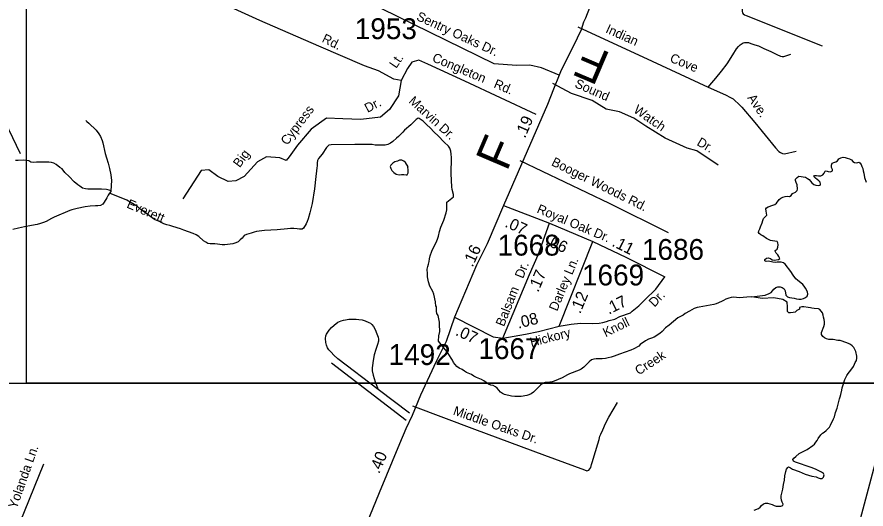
# Model space of a CAD drawing. Extents: x 1945482 to 2853149, y 66427 to 1015778.
# Drawn here: x 2335176 to 2341180, y 133113 to 136595 of the extents above; entities that cross this region are included whole.
import ezdxf

# ---------------------------------------------------------------- set-up
doc = ezdxf.new("R2010")
doc.units = 0
for name, color, linetype in [('Old_Level_10', 7, 'Continuous'), ('Old_Level_11', 7, 'Continuous'), ('Old_Level_17', 7, 'Continuous'), ('Old_Level_21', 7, 'Continuous'), ('Old_Level_22', 7, 'Continuous'), ('Old_Level_32', 7, 'Continuous'), ('Old_Level_35', 7, 'Continuous'), ('Old_Level_59', 7, 'Continuous'), ('Old_Level_60', 7, 'Continuous'), ('Old_Level_63', 7, 'Continuous'), ('Old_Level_8', 7, 'Continuous')]:
    doc.layers.add(name, color=color, linetype=linetype)

msp = doc.modelspace()

# ---------------------------------------------------------------- linework, layer by layer
at = {"layer": 'Old_Level_32'}
for p, q in [((2338616.3, 135260.8), (2338942.1, 135136.8)), ((2338942.1, 135136.8), (2339248.1, 135007)), ((2339009.6, 134406), (2339248.1, 135007))]:
    msp.add_line(p, q, dxfattribs=at)
for points in [[(2339402.5, 138467.4), (2339394.5, 138362), (2339392.7, 138304.4), (2339388.8, 137952.8), (2339396, 137766.5), (2339392.4, 137623.6), (2339381.6, 137441.9), (2339369.7, 137365.5), (2339368.4, 137332.7), (2339364.9, 137296.2), (2339348.7, 137187), (2339333.8, 137072.1), (2339298, 136859.7), (2339282.6, 136809.2), (2339236.1, 136691), (2339225.6, 136660), (2339197.6, 136585.2), (2339182.4, 136558.5), (2339166.5, 136502.7), (2339108.9, 136385.9), (2339024.5, 136218.1), (2339009.2, 136183.3)], [(2339009.2, 136183.3), (2338885.6, 136233.8), (2338802.1, 136252.9), (2338709.4, 136250.3), (2338550.3, 136262.9), (2337755.9, 136652.1), (2337662.2, 136731.1), (2337602.9, 136849.6), (2337598, 136978), (2337662.2, 137160.7)], [(2339009.2, 136183.3), (2338969.8, 136084.4), (2338927.9, 135974.9), (2338616.3, 135260.8)], [(2338616.3, 135260.8), (2338501.4, 134988.3), (2338426.4, 134838.2), (2338269.9, 134469.8)], [(2338611.9, 134321.7), (2338799.6, 134772.1), (2338862.1, 134911.5), (2338942.1, 135136.8)], [(2339248.1, 135007), (2339482.7, 134894.5), (2339757.4, 134756.6)], [(2339009.6, 134406), (2339096, 134420.8), (2339160.4, 134428.2), (2339246.1, 134426.4), (2339294.3, 134428.2), (2339319.3, 134433.5), (2339346.1, 134440.7), (2339363.9, 134447.8), (2339403.2, 134456.7), (2339438.9, 134474.6), (2339513.9, 134501.4), (2339526.4, 134513.9), (2339572.8, 134551.4), (2339615.7, 134592.5), (2339694.3, 134667.6), (2339757.4, 134756.6)], [(2338269.9, 134469.8), (2338210.3, 134298.6), (2338141.2, 134156.7), (2338029, 133917.9), (2337971.8, 133774.7), (2337926.8, 133681.5), (2337881.7, 133575.2), (2337736.8, 133227.3), (2337646.7, 133008.3), (2337482.6, 132645.4), (2337417.3, 132518.6)], [(2338269.9, 134469.8), (2338543.9, 134332), (2338611.9, 134321.7)], [(2338611.9, 134321.7), (2338772.8, 134350.4), (2338863.9, 134369.2), (2339009.6, 134406)]]:
    msp.add_lwpolyline(points, dxfattribs=at)
at = {"layer": 'Old_Level_35'}
for p, q in [((2337401.4, 134148), (2337927.8, 133741.5)), ((2337951.1, 133791.7), (2337731.5, 133959.6))]:
    msp.add_line(p, q, dxfattribs=at)
for points in [[(2337894.1, 136146.3), (2337841.9, 136155.1), (2337731.8, 136214.2), (2337633.4, 136249.6), (2337310.7, 136387.5), (2336893.6, 136568.6), (2336197.1, 136887.6), (2336000.4, 136989.9), (2335831.2, 137049), (2335717.1, 137013.6), (2335445.5, 136950.6)], [(2340379.5, 136891.8), (2340377.4, 136862.1), (2340372.1, 136837.6), (2340362.5, 136807.4), (2340343, 136751.2), (2340323.6, 136703.1), (2340307.6, 136666.7), (2340303.8, 136647.5), (2340304, 136632.8), (2340307.4, 136623.7), (2340311.5, 136617.6), (2340320.3, 136610.8), (2340332.4, 136605), (2340870.5, 136391.5)], [(2334648.3, 136773.4), (2335199.2, 135627.5)], [(2339141.2, 136524.8), (2339667.7, 136282), (2340063.6, 136098.1)], [(2340063.6, 136098.1), (2340089.3, 136128.4), (2340119.2, 136160.7), (2340158.6, 136211.2), (2340198.2, 136263.6), (2340239.3, 136327.9), (2340264.9, 136368.3), (2340279.3, 136386.6), (2340290.7, 136396.6), (2340297.4, 136402.8), (2340310.5, 136410.8), (2340320.3, 136412.9), (2340332.7, 136415), (2340348.5, 136413), (2340366.8, 136407.5), (2340394.7, 136397.7), (2340419, 136389.5), (2340458.8, 136372.4), (2340507.2, 136350.7), (2340549.4, 136329.4), (2340575.5, 136317.6), (2340588.1, 136314.1), (2340599.6, 136313.9), (2340648.3, 136331.8)], [(2338846.6, 135904.3), (2338343.2, 136141.4), (2338081.7, 136259.9), (2338017.5, 136289.5), (2337968.2, 136274.7), (2337938.5, 136230.3), (2337894.1, 136146.3), (2337874.4, 136037.7), (2337810.2, 135938.9), (2337746.1, 135884.6), (2337607.9, 135869.7), (2337479.6, 135874.7), (2337366.1, 135879.6), (2337257.5, 135800.6), (2337158.8, 135687), (2337100.8, 135604.8)], [(2340135.5, 135546.2), (2339985, 135646.6), (2339914.7, 135666.7), (2339759.2, 135737), (2339623.8, 135822.3), (2339538.5, 135877.6), (2339438.1, 135922.7), (2339342.8, 135942.8), (2339242.5, 136003.1), (2339097, 136053.3), (2338966.5, 136124)], [(2340063.6, 136098.1), (2340186.2, 136043.2), (2340222.4, 136025.6), (2340239.8, 136015.2), (2340255.4, 136002.3), (2340276.9, 135982.2), (2340303.2, 135956.6), (2340394.2, 135847.6), (2340540.4, 135669), (2340564.4, 135643), (2340575.5, 135634.9), (2340588.6, 135627.5), (2340604.8, 135625.2), (2340686.4, 135645.9)], [(2337100.8, 135604.8), (2337079.8, 135578.4), (2337035.4, 135598.1), (2336940.5, 135605.5), (2336877.5, 135568.5), (2336783.7, 135464.8), (2336724.5, 135435.1), (2336670.2, 135430.2), (2336596.1, 135464.8), (2336532, 135514.2), (2336477.7, 135509.2), (2336349.4, 135306.7)], [(2338732.9, 135578.5), (2339364.1, 135276.9), (2339782.3, 135068.9)], [(2337731.5, 133959.6), (2337445.2, 134176.7), (2337417, 134202.5), (2337396.8, 134222.4), (2337380.4, 134240.1), (2337371, 134253.2), (2337364.3, 134272), (2337359.3, 134292.1), (2337357.8, 134320), (2337361.4, 134337.8), (2337365.2, 134350.1), (2337383.8, 134378.4), (2337400.7, 134398.1), (2337418.1, 134414.9), (2337445.5, 134436), (2337468.4, 134445.1), (2337484.3, 134449.3), (2337498.4, 134451.2), (2337522.2, 134455.8), (2337547.7, 134457.4), (2337574.3, 134456.2), (2337594.4, 134454.3), (2337616.9, 134451), (2337639.1, 134444.6), (2337663.2, 134433.8), (2337676.6, 134427.1), (2337684.8, 134419.2), (2337696.9, 134403.3), (2337709.2, 134383.4), (2337721.6, 134351.4), (2337729.7, 134329.7), (2337733.6, 134313.8), (2337731.8, 134299.6), (2337726.1, 134277.7), (2337713.1, 134240.8), (2337702.8, 134204.6), (2337695.5, 134163.3), (2337689.4, 134128.6), (2337688, 134112.8), (2337688.2, 134091.1), (2337694.4, 134059.2), (2337709, 134013.2), (2337731.5, 133959.6)], [(2337972.8, 133842.1), (2338412.5, 133678.6), (2338906.5, 133493.7), (2339189.6, 133390.3), (2339205.6, 133382.7), (2339219.5, 133388.9), (2339233.2, 133406.8), (2339239, 133427), (2339245, 133448.9), (2339258.5, 133489.2), (2339293.3, 133605.4), (2339299, 133627.7), (2339305, 133641.7), (2339318.5, 133673.7), (2339338.4, 133718.2), (2339361.6, 133762.4), (2339422.5, 133866.9)], [(2335363.2, 133430.3), (2335197.3, 133017.7)]]:
    msp.add_lwpolyline(points, dxfattribs=at)
at = {"layer": 'Old_Level_59'}
for points in [[(2338215, 135285.3), (2338263.7, 135321.5), (2338262.5, 135338.2), (2338254.5, 135373.7), (2338252, 135392.1), (2338246.5, 135483.7), (2338248.5, 135599.5), (2338247.7, 135622.9), (2338243.7, 135646), (2338237, 135666.1), (2338227.2, 135679.8), (2338197.5, 135708.3), (2338155, 135754.1), (2338125.5, 135779), (2338097.5, 135809.2), (2338074.2, 135830.7), (2338048.5, 135856.7), (2338033.5, 135867.6), (2338019.2, 135876.2), (2338013, 135878.4), (2337999.5, 135868.2), (2337974.7, 135845.4), (2337962, 135831.7), (2337915.5, 135793.2), (2337904, 135779.2), (2337875, 135750), (2337860, 135737.3), (2337834.7, 135712.4), (2337818.5, 135700.8), (2337799.7, 135692.7), (2337780.5, 135687.8), (2337744, 135686.6), (2337728, 135686.8), (2337710.2, 135688.1), (2337688, 135691.2), (2337666.5, 135691.9), (2337566, 135692), (2337398.5, 135689.1), (2337380.7, 135687.1), (2337364.5, 135671.7), (2337335, 135624.9), (2337309, 135593.5), (2337301.5, 135578.4), (2337299.7, 135562.9), (2337299, 135542.2), (2337296.5, 135526.6), (2337288.2, 135443.5), (2337281.5, 135399.2), (2337279.7, 135378.5), (2337263.5, 135274.4), (2337247.7, 135209.6), (2337234.5, 135167.1), (2337227.2, 135146.5), (2337220.5, 135131.2), (2337203, 135100.9), (2337193.5, 135092.9), (2337174.2, 135093.5), (2337156.5, 135096.2), (2337134.2, 135098), (2337110.5, 135097.5), (2337088, 135096.2), (2337016.5, 135089.1), (2336926.5, 135083.5), (2336888.5, 135078.9), (2336869.2, 135075.8), (2336852.7, 135071.3), (2336832.5, 135063.9), (2336799, 135056.1), (2336783, 135047.6), (2336768.5, 135030.5), (2336755, 135017), (2336739.5, 135004.7), (2336723.7, 134996.2), (2336703.5, 134990.4), (2336646.7, 134983), (2336626.7, 134982.9), (2336609.5, 134984.7), (2336595, 134987.4), (2336575, 134989.8), (2336542.5, 134989.4), (2336526.5, 134992.7), (2336510.5, 135000.4), (2336496, 135011.7), (2336463.2, 135040.9), (2336443.7, 135052), (2336421.5, 135062.8), (2336356.7, 135085.5), (2336333, 135095.4), (2336278.2, 135112), (2336257, 135119.8), (2336235.7, 135124.7), (2336214.7, 135131.1), (2336196, 135140.5), (2336183, 135148.1), (2336166, 135154), (2336148.7, 135162.7), (2336086.5, 135205.3), (2336052, 135232.5), (2336028, 135253.2), (2335954, 135299.1), (2335829.7, 135348)], [(2335662, 135862), (2335670.2, 135854.1), (2335684.7, 135843.6), (2335736.7, 135794.8), (2335756, 135767.8), (2335766.7, 135749.1), (2335779, 135719.6), (2335784, 135703), (2335800.7, 135629.4), (2335809.2, 135597.2), (2335820.7, 135559.6), (2335830.5, 135522.4), (2335839.5, 135477.4), (2335844, 135438.2), (2335840.2, 135364.5)], [(2335840.2, 135364.5), (2335827, 135370.3), (2335809.7, 135374), (2335774, 135376.9), (2335678, 135376.1), (2335659.7, 135378), (2335639, 135383.8), (2335619.5, 135396.7), (2335606, 135406.8), (2335581.7, 135428.2), (2335545.7, 135466.7), (2335515.5, 135494.4), (2335494.7, 135519.8), (2335480, 135529), (2335452.2, 135550.9), (2335437.7, 135560.3), (2335420.5, 135564.9), (2335402.5, 135568), (2335313.5, 135566.2), (2335295, 135564.6), (2335275, 135567.5), (2335260.5, 135576.1), (2335224.2, 135580.4), (2335184.2, 135579.8), (2335164.7, 135577.9)], [(2335840.2, 135364.5), (2335840, 135360.2), (2335829.7, 135348), (2335820.5, 135334.3), (2335811, 135315.4), (2335792, 135283.7), (2335783.2, 135271.2), (2335765.7, 135261.1), (2335749, 135258.2), (2335731.5, 135257.9), (2335694.2, 135255.1), (2335657.7, 135250.9), (2335601.2, 135240.2), (2335565.2, 135230.7), (2335549.5, 135225.7), (2335439.2, 135178.3), (2335420, 135168.6), (2335382.2, 135147.8), (2335363, 135139.7), (2335342.5, 135133.1), (2335318.5, 135127.2), (2335279.2, 135119.4), (2335228.5, 135110.5), (2335187.7, 135101.4), (2335147.5, 135091.3)], [(2338156.5, 134301.7), (2338158.5, 134337.7), (2338165.7, 134369.3), (2338165, 134418.3), (2338164, 134436.2), (2338154, 134482), (2338146, 134497.6), (2338144, 134512.6), (2338143.7, 134531.3), (2338141.7, 134546.7), (2338138.5, 134546.6), (2338136.5, 134578.6), (2338123.7, 134633.5), (2338117, 134652.7), (2338096.5, 134689.5), (2338085.7, 134720.3), (2338079.2, 134755.1), (2338078.2, 134776), (2338078, 134809.9), (2338081.5, 134828.8), (2338086.7, 134844.9), (2338090.2, 134863.8), (2338092.5, 134883.7), (2338098, 134905), (2338109.5, 134936.7), (2338116.7, 134953.4), (2338141, 135000), (2338150.2, 135021.9), (2338157, 135043.3), (2338164.5, 135075.9), (2338173.5, 135107), (2338179.7, 135124.1), (2338188.5, 135140.4), (2338195, 135157.2), (2338210.5, 135209.3), (2338215, 135228.9), (2338215, 135285.3)], [(2340373.5, 134613.4), (2340337.2, 134612.3), (2340285.5, 134606.3), (2340243.2, 134611), (2340226, 134609.1), (2340209.2, 134605.8), (2340189.5, 134599), (2340172.2, 134588.8), (2340158, 134581.4), (2340121.2, 134564.7), (2340105, 134560.6), (2340000, 134541.4), (2339986, 134538.3), (2339964.7, 134531.6), (2339947.7, 134522.1), (2339932.5, 134512.3), (2339900.5, 134495.8), (2339886.5, 134484.6), (2339849.5, 134465.7), (2339788.2, 134414.5), (2339762.2, 134395), (2339739.7, 134368.9), (2339722.5, 134354.4), (2339682.7, 134330), (2339663, 134321.2), (2339642.5, 134313.9), (2339622, 134302.2), (2339584, 134277), (2339574.2, 134266.4), (2339537.7, 134246), (2339516, 134237), (2339436.7, 134208.5), (2339418.5, 134200.5), (2339400.2, 134193.6), (2339378.5, 134187.1), (2339357.7, 134182.3), (2339337.7, 134178.7), (2339313.7, 134176.7), (2339271.2, 134175.3), (2339254.7, 134172.9), (2339239.5, 134168), (2339223.2, 134155.1), (2339210.5, 134143.4), (2339200, 134130.8), (2339184.2, 134116.6), (2339165.5, 134102.9), (2339151, 134095.1), (2339083.5, 134069.9), (2339068.2, 134063), (2339030.5, 134041.9), (2338975.5, 134017.9), (2338959.7, 134012.7), (2338943.7, 134009.4), (2338911.5, 134008.1), (2338891.7, 134000.5), (2338877.7, 133989.1), (2338867, 133978.5), (2338855, 133964.7), (2338829.2, 133940.7), (2338812, 133927.5), (2338796, 133921.2), (2338781, 133916.8), (2338741.7, 133909.9), (2338720, 133909.1), (2338695.7, 133909.4), (2338672.7, 133911.5), (2338623.5, 133923.2), (2338609.7, 133929.8), (2338595.5, 133938.9), (2338571.5, 133968), (2338560, 133978.3), (2338544.5, 133985.9), (2338526.5, 133988.7), (2338510.2, 133997.2), (2338477.7, 134018.9), (2338460.2, 134028.3), (2338425.5, 134043.3), (2338406, 134054), (2338390.7, 134064.4), (2338354.7, 134078.8), (2338340, 134088.1), (2338324.2, 134099.6), (2338303.7, 134110), (2338287.7, 134122), (2338274.5, 134135.1), (2338264, 134149.6), (2338255, 134166.1), (2338225, 134212.8), (2338217, 134227.2), (2338203.5, 134241.9), (2338156.5, 134301.7)]]:
    msp.add_lwpolyline(points, dxfattribs=at)
at = {"layer": 'Old_Level_60'}
for points in [[(2337929, 135476.6), (2337936.5, 135478.6), (2337942.5, 135492.6), (2337942.2, 135512.8), (2337940.2, 135532), (2337941.7, 135535.2), (2337924, 135564), (2337912, 135574.8), (2337898.7, 135582.3), (2337881.2, 135582.3), (2337866.2, 135575.2), (2337848.5, 135568.7), (2337833.2, 135560.4), (2337819.5, 135546.1), (2337815.2, 135537.4), (2337819, 135522.6), (2337827, 135509.1), (2337840.7, 135493.6), (2337858.7, 135482.9), (2337879, 135477.6), (2337896, 135479.3), (2337912.2, 135479.3), (2337929, 135476.6)], [(2340736.2, 135464.4), (2340751.5, 135461), (2340765.7, 135452.5), (2340778, 135443.8), (2340788.5, 135432.8), (2340798, 135420.6), (2340810.7, 135410.2), (2340826.2, 135405.3), (2340841.5, 135402.1), (2340856.5, 135403.6), (2340858.2, 135410.8), (2340857, 135426.3), (2340847, 135435.4), (2340834.5, 135444.1), (2340822.7, 135453.4), (2340812.2, 135466.1), (2340815.2, 135472.6), (2340829.5, 135474), (2340844, 135470.2), (2340860.5, 135469.9), (2340873.7, 135478.1), (2340884, 135488.8), (2340891, 135503.6), (2340899, 135506.8), (2340913.2, 135500.3), (2340929, 135498.6), (2340942.7, 135505.2), (2340943.2, 135516.3), (2340937, 135530.5), (2340935.2, 135546), (2340940.7, 135560.3), (2340952.2, 135565.3), (2340965.7, 135568.8), (2340978, 135577.8), (2340988.7, 135590.2), (2341002.5, 135597.1), (2341017.5, 135602.1), (2341032.2, 135599.6), (2341047.5, 135596), (2341062.5, 135591), (2341076.5, 135583.9), (2341086, 135572.2), (2341099, 135564.3), (2341115, 135562.3), (2341130, 135567.6), (2341137.5, 135563.7), (2341145.2, 135550.6), (2341151.5, 135536.7), (2341157, 135522.7), (2341161, 135506.1), (2341163.7, 135489.4), (2341170, 135457.8), (2341180.5, 135425)], [(2340373.5, 134613.4), (2340466.2, 134625.3), (2340495, 134637.2), (2340509.5, 134645.4), (2340529.2, 134669.1), (2340541.7, 134680), (2340557, 134685), (2340572, 134684.8), (2340588.2, 134681.4), (2340600.7, 134670.7), (2340607.5, 134656.3), (2340612.5, 134626), (2340624.5, 134614.1), (2340639.7, 134610.3), (2340672.7, 134604.6), (2340688.5, 134601), (2340705, 134598.9), (2340721, 134598.7), (2340737, 134601.8), (2340751.2, 134608.8), (2340764.7, 134619.8), (2340769.5, 134633.3), (2340765.7, 134649), (2340751.5, 134676.5), (2340743.5, 134689.8), (2340733, 134702.1), (2340695, 134731.4), (2340683.2, 134741.9), (2340664.7, 134767.1), (2340648, 134794.6), (2340609, 134845.1), (2340596.5, 134855.3), (2340581, 134860.8), (2340552.7, 134858.6), (2340537.7, 134858.4), (2340521, 134860), (2340490, 134866.6), (2340475, 134865.5), (2340465.5, 134869.3), (2340465.5, 134877.8), (2340477.2, 134887), (2340489, 134890), (2340504.5, 134885.4), (2340517, 134877.1), (2340531, 134874.8), (2340562.5, 134878.4), (2340571, 134886), (2340564.5, 134899.6), (2340556, 134912.2), (2340545.7, 134924.2), (2340536.7, 134937.9), (2340538.2, 134943), (2340551, 134952.3), (2340557.2, 134965.7), (2340558.2, 134981.5), (2340557.5, 134997.4), (2340552, 135004.8), (2340536, 135008.6), (2340519.7, 135010.7), (2340504.5, 135013.9), (2340490, 135020.2), (2340476.2, 135027), (2340450.5, 135046.6), (2340436.5, 135054), (2340423.7, 135061.8), (2340419.7, 135069.9), (2340422.2, 135080.5), (2340428.2, 135094.7), (2340433.7, 135109.9), (2340445.7, 135139), (2340449.7, 135154.3), (2340455, 135169.4), (2340478.5, 135191.3), (2340473, 135220), (2340471.2, 135236.5), (2340475.7, 135244.8), (2340489, 135251.8), (2340520.2, 135262), (2340534.7, 135268.2), (2340547.5, 135276.8), (2340565.5, 135303.8), (2340578, 135312.7), (2340592.2, 135319.9), (2340607.7, 135324.8), (2340623.7, 135326.9), (2340638.5, 135324.1), (2340651.5, 135331.6), (2340661, 135344.8), (2340682.7, 135355.4), (2340693.2, 135366.8), (2340695.2, 135376.4), (2340693.5, 135407), (2340686.5, 135422.5), (2340680.7, 135436.8), (2340681.7, 135448.1), (2340692.2, 135459.7), (2340705.5, 135467.6), (2340720.5, 135464.8), (2340736.2, 135464.4)], [(2341112, 134164.8), (2341115, 134180.2), (2341114.7, 134195.4), (2341107.5, 134226.4), (2341101.5, 134241.8), (2341094.5, 134255.4), (2341082.7, 134267.3), (2341070, 134277), (2341055.5, 134285.1), (2341011.7, 134300.4), (2340997, 134304.5), (2340981, 134304.7), (2340948.7, 134311.9), (2340932.5, 134313.5), (2340917.2, 134312.2), (2340901.5, 134316.5), (2340887, 134323.2), (2340874.7, 134333.5), (2340865.5, 134347.4), (2340866.2, 134361.1), (2340882.5, 134405.5), (2340885.7, 134421.7), (2340886.2, 134438.3), (2340884.7, 134454.4), (2340880, 134469.9), (2340876.7, 134485.1), (2340872, 134500), (2340864, 134513.2), (2340854.7, 134525.6), (2340843.5, 134529.8), (2340812.5, 134531.6), (2340797.5, 134533.8), (2340787.7, 134536.9), (2340772, 134539.1), (2340741, 134542.5), (2340725.5, 134543.4), (2340711, 134539.2), (2340709, 134532.8), (2340710, 134527.6), (2340709.5, 134526.2), (2340691.2, 134516.5), (2340679.2, 134507), (2340664, 134502.4), (2340645.7, 134500.1), (2340634, 134502.2), (2340624.5, 134510.4), (2340625.5, 134517.7), (2340626, 134543.3), (2340622.5, 134575.8), (2340592.5, 134595.7), (2340527.2, 134607.1), (2340446, 134603.2), (2340373.5, 134613.4)], [(2340389.5, 133104.4), (2340419.7, 133115.6), (2340430.7, 133126.2), (2340441.5, 133138.5), (2340454.7, 133148.6), (2340469, 133154.9), (2340484.2, 133153.9), (2340500.2, 133150.2), (2340516, 133144.4), (2340530.5, 133137.7), (2340545.5, 133132.9), (2340562.2, 133132), (2340578, 133133.9), (2340592.7, 133138.3), (2340595.5, 133146.5), (2340587.7, 133161), (2340582.5, 133175), (2340580, 133191.4), (2340580.5, 133207.1), (2340591.5, 133253.9), (2340596.5, 133285.9), (2340603.7, 133317.5), (2340607.2, 133348.4), (2340613.5, 133379.6), (2340618, 133394.4), (2340626.2, 133407.5), (2340633, 133410.3), (2340646.7, 133403.7), (2340660.2, 133395.8), (2340706.7, 133379.1), (2340750, 133360), (2340797.7, 133346.3), (2340827.7, 133340), (2340842.5, 133334.5), (2340856.2, 133327.8), (2340871.2, 133328.3), (2340880.7, 133339.3), (2340884.2, 133354.5), (2340878.5, 133364.5), (2340866, 133373.9), (2340822, 133395.9), (2340792.2, 133407.7), (2340681.5, 133443.4), (2340667.7, 133452.1), (2340663, 133463.7), (2340670, 133473.9), (2340683, 133484.2), (2340707, 133505.9), (2340721, 133513.8), (2340764, 133535.1), (2340804.5, 133562.5), (2340816, 133573), (2340826.5, 133585.5), (2340835, 133597.9), (2340842.7, 133611.5), (2340859.7, 133637.9), (2340872, 133648.6), (2340885.2, 133657.5), (2340899.2, 133668.7), (2340911.2, 133680), (2340921.2, 133692.7), (2340929, 133706.3), (2340950.5, 133751), (2340956.2, 133764.8), (2340965.5, 133797.1), (2340976.5, 133827.7), (2340992.7, 133892.1), (2340998, 133907.1), (2341002.5, 133923.2), (2341009.5, 133954.5), (2341011.2, 133969.8), (2341015.5, 133985.4), (2341031.5, 134029.8), (2341045.7, 134057.8), (2341054.5, 134070.8), (2341074, 134095), (2341091, 134122.4), (2341098.5, 134136.8), (2341104.5, 134150.9), (2341112, 134164.8)]]:
    msp.add_lwpolyline(points, dxfattribs=at)
at = {"layer": 'Old_Level_63'}
msp.add_line((2339225, 125795.4), (2341395.3, 134004.6), dxfattribs=at)
for points in [[(2341393.8, 134004.6), (2335243.2, 134004.6), (2335243.2, 141886.2), (2343730.6, 141886.2)], [(2339225, 125795.4), (2326073, 125795.4), (2326049.1, 134004.6), (2341395.3, 134004.6)]]:
    msp.add_lwpolyline(points, dxfattribs=at)

# ---------------------------------------------------------------- texts
at = {"layer": 'Old_Level_10'}
for s, height, rotation, p in [('Indian ', 65.62, 335.77477, (2339333.5, 136486.5)), ('Rd.', 65.62, 333.51302, (2337327.1, 136420.3)), ('Lt.', 65.62, 55.62756, (2337857.7, 136226.4)), ('Congleton   Rd.', 65.617, 336.93678, (2338107.2, 136282.7)), ('Cove', 65.62, 337.48929, (2339787.6, 136279.9)), ('Sound ', 65.62, 336.31002, (2339115.2, 136099.8)), ('Dr.', 65.62, 27.49109, (2337655.1, 135915.5)), ('Marvin Dr.', 65.62, 317.79864, (2337941.9, 135992.5)), ('Ave.', 65.62, 304.02521, (2340338.3, 136022.3)), ('Cypress', 65.62, 52.94161, (2337087.3, 135682.2)), ('Watch', 65.62, 325.08919, (2339530.9, 135924.3)), ('Dr.', 65.62, 329.29242, (2339978.5, 135690.7)), ('Big', 65.62, 53.44741, (2336751.1, 135524.1)), ('Booger Woods Rd.', 65.617, 333.59949, (2338950, 135547.2)), ('Middle Oaks Dr.', 65.617, 340.73854, (2338255.5, 133782.1)), ('Yolanda Ln.', 65.617, 70.61552, (2335174.1, 133110.2))]:
    msp.add_text(s, height=height, rotation=rotation, dxfattribs=at).set_placement(p)
at = {"layer": 'Old_Level_11'}
for s, height, rotation, p in [('Sentry Oaks Dr.', 65.617, 335.33098, (2337995.4, 136575.7)), ('Royal Oak Dr.', 65.617, 337.15591, (2338847.2, 135212.2)), ('Darley Ln.', 65.62, 67.46816, (2338995.8, 134508.4)), ('Balsam   Dr.', 65.617, 68.36481, (2338619.8, 134399.5)), ('Dr.', 65.62, 46.59152, (2339684.6, 134537.8)), ('Knoll', 65.62, 26.0137, (2339338.8, 134327.5)), ('Hickory', 65.62, 14.6024, (2338813.3, 134259.5))]:
    msp.add_text(s, height=height, rotation=rotation, dxfattribs=at).set_placement(p)
at = {"layer": 'Old_Level_17'}
for s, rotation, p in [('.19', 66.42085, (2338768.4, 135732.3)), ('.07', 335.32027, (2338620.9, 135112.6)), ('.06', 335.35471, (2338907.7, 134985.7)), ('.16', 65.66466, (2338398.1, 134819.9)), ('.11', 333.34526, (2339377.8, 134977.5)), ('.17', 66.71254, (2338861.5, 134642)), ('.12', 67.46816, (2339159.1, 134489.9)), ('.17', 26.57875, (2339361, 134487.2)), ('.08', 14.6024, (2338721.7, 134388.4)), ('.07', 334.82323, (2338271.8, 134345.5)), ('.40', 67.39207, (2337737.9, 133358))]:
    msp.add_text(s, height=82.02, rotation=rotation, dxfattribs=at).set_placement(p)
at = {"layer": 'Old_Level_21'}
for s, rotation, p in [('Everett', 336.90753, (2335946.9, 135247.7)), ('Creek', 33.11811, (2339573.1, 134057.3))]:
    msp.add_text(s, height=65.62, rotation=rotation, dxfattribs=at).set_placement(p)
at = {"layer": 'Old_Level_22'}
for rotation, p in [(156.91205, (2339382.9, 136335.3)), (66.86133, (2338639.9, 135496.4))]:
    msp.add_text('F', height=246.1, rotation=rotation, dxfattribs=at).set_placement(p)
at = {"layer": 'Old_Level_8'}
for s, p in [('1953', (2337565.1, 136437.9)), ('1668', (2338575, 134906.2)), ('1686', (2339595.7, 134875.9)), ('1669', (2339171.8, 134694.9)), ('1667', (2338439.2, 134173.9)), ('1492', (2337804.3, 134131.9))]:
    msp.add_text(s, height=147.64, dxfattribs=at).set_placement(p)

doc.saveas('drawing.dxf')
